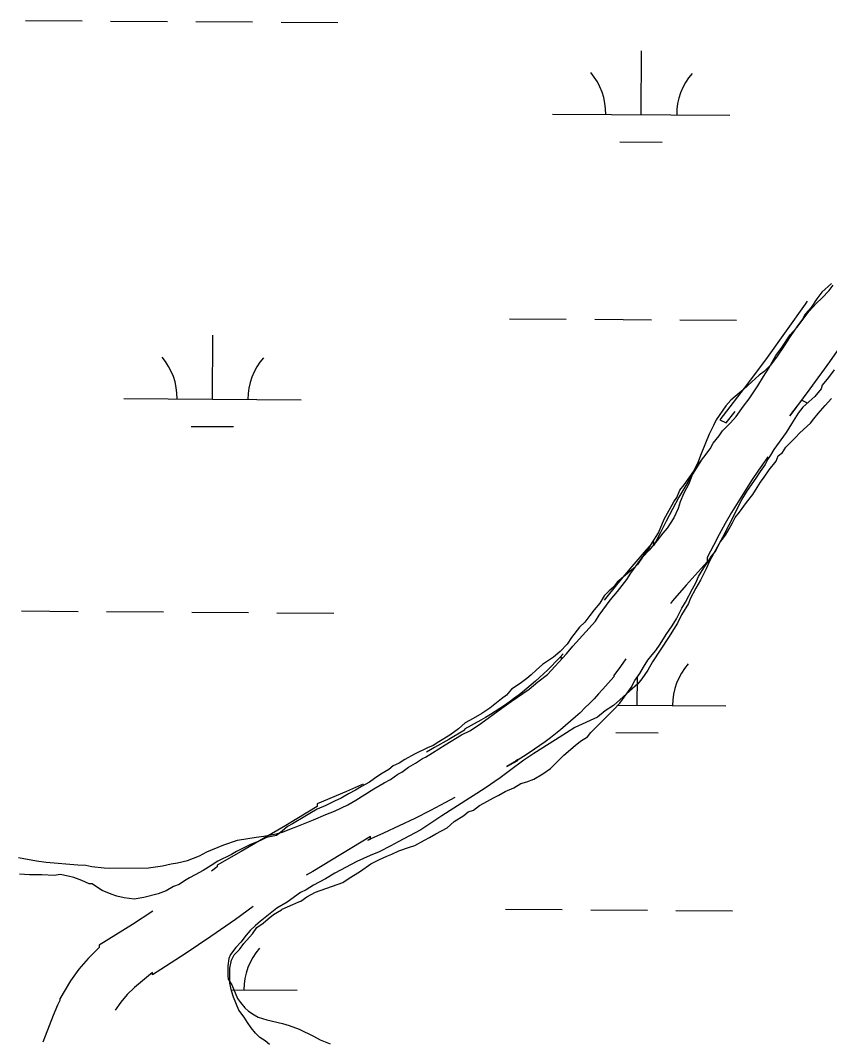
# Model space of a CAD drawing. Extents: x 3172231 to 3210228, y 940198 to 965780.
# Drawn here: x 3177941 to 3178397, y 962112 to 962688 of the extents above; entities that cross this region are included whole.
import ezdxf

# ---------------------------------------------------------------- set-up
doc = ezdxf.new("R2010")
doc.units = 0
for name, color, linetype in [('V-ROAD-CNTR', 7, 'Continuous'), ('V-SITE-VEGE', 7, 'Continuous'), ('V-WETL-SWMP', 7, 'Continuous')]:
    doc.layers.add(name, color=color, linetype=linetype)

msp = doc.modelspace()

# ---------------------------------------------------------------- linework, layer by layer
at = {"layer": 'V-ROAD-CNTR'}
for points in [[(3178384.735, 962529.689), (3178383.619, 962528.041), (3178373.025, 962512.905), (3178362.2, 962497.94), (3178351.129, 962483.122), (3178335.644, 962462.863), (3178339.23, 962461.133), (3178344.222, 962467.541)], [(3178422.3, 962531.833), (3178418.95, 962526.716), (3178408.331, 962511.029), (3178397.469, 962495.511), (3178386.372, 962480.17), (3178375.063, 962465.034), (3178381.828, 962473.885), (3178384.829, 962472.436)], [(3178362.663, 962441.91), (3178361.471, 962440.265), (3178357.417, 962434.458), (3178353.466, 962428.584), (3178349.618, 962422.638), (3178345.873, 962416.628), (3178342.235, 962410.553), (3178338.701, 962404.416), (3178335.277, 962398.219), (3178331.961, 962391.963), (3178328.743, 962385.622), (3178328.446, 962385.018), (3178328.446, 962382.739), (3178316.615, 962369.615), (3178308.886, 962360.736), (3178307.718, 962359.346)], [(3178324.838, 962439.564), (3178324.292, 962438.722), (3178320.271, 962432.268), (3178316.365, 962425.745), (3178312.571, 962419.156), (3178308.893, 962412.499), (3178305.331, 962405.779), (3178301.901, 962399.024), (3178298.446, 962391.986), (3178298.446, 962394.265), (3178294.159, 962389.509), (3178286.086, 962380.236), (3178278.177, 962370.821), (3178270.438, 962361.28)], [(3178246.381, 962329.328), (3178245.794, 962328.522), (3178245.794, 962329.264), (3178247.338, 962331.032), (3178245.223, 962328.698), (3178243.066, 962326.397), (3178240.869, 962324.133), (3178238.631, 962321.909), (3178236.259, 962319.629)], [(3178282.729, 962328.121), (3178279.546, 962323.904), (3178275.794, 962318.754), (3178275.794, 962318.012), (3178269.758, 962311.098), (3178267.285, 962308.366), (3178264.772, 962305.687), (3178262.209, 962303.047), (3178259.603, 962300.455), (3178257.047, 962297.999)], [(3178236.451, 962319.811), (3178234.046, 962317.58), (3178231.698, 962315.478), (3178229.308, 962313.412), (3178226.888, 962311.391), (3178224.432, 962309.414), (3178221.939, 962307.476), (3178219.418, 962305.587), (3178216.864, 962303.743), (3178214.269, 962301.937), (3178211.649, 962300.179), (3178209.001, 962298.469), (3178206.324, 962296.805), (3178203.617, 962295.189), (3178200.855, 962293.605), (3178191.7, 962288.514), (3178191.7, 962288.016), (3178190.818, 962287.466), (3178182.896, 962282.718), (3178174.895, 962278.111), (3178170.329, 962275.587)], [(3178256.855, 962297.817), (3178254.254, 962295.404), (3178251.512, 962292.95), (3178248.732, 962290.548), (3178245.91, 962288.191), (3178243.044, 962285.884), (3178240.143, 962283.63), (3178237.196, 962281.419), (3178234.212, 962279.267), (3178231.199, 962277.169), (3178228.147, 962275.121), (3178225.057, 962273.125), (3178221.93, 962271.183), (3178218.771, 962269.297), (3178215.609, 962267.483), (3178221.7, 962270.87), (3178221.7, 962271.368), (3178220.533, 962270.64)], [(3178134.61, 962257.605), (3178133.741, 962257.201), (3178125.293, 962253.452), (3178108.695, 962246.408), (3178108.695, 962244.942), (3178090.958, 962234.226), (3178065.788, 962219.608), (3178052.365, 962212.005), (3178052.365, 962210.925), (3178049.152, 962208.601)], [(3178186.221, 962250.094), (3178181.097, 962247.262), (3178172.475, 962242.691), (3178163.777, 962238.27), (3178155.001, 962234.002), (3178146.151, 962229.887), (3178137.239, 962225.932), (3178138.695, 962226.55), (3178138.695, 962228.016), (3178106.248, 962208.414), (3178102.44, 962206.202)], [(3178072.724, 962188.626), (3178062.615, 962181.314), (3178048.799, 962171.677), (3178034.818, 962162.282), (3178020.687, 962153.138), (3178015.883, 962150.137), (3178015.883, 962151.458), (3178005.73, 962142.937), (3178001.72, 962138.966), (3177998.048, 962134.678), (3177994.842, 962130.242)], [(3178016.183, 962185.957), (3178004.589, 962178.454), (3177985.883, 962166.767), (3177985.883, 962165.446), (3177985.498, 962165.123), (3177979.734, 962159.414), (3177974.458, 962153.252), (3177969.706, 962146.678), (3177963.666, 962136.685), (3177963.666, 962135.694), (3177962.467, 962133.001), (3177960.014, 962127.23), (3177957.663, 962121.418), (3177955.412, 962115.565), (3177954.198, 962112.233)]]:
    msp.add_lwpolyline(points, dxfattribs=at)
at = {"layer": 'V-SITE-VEGE'}
for points in [[(3178035.543, 962214.545), (3178038.967, 962215.927), (3178042.391, 962217.082), (3178046.504, 962219.382), (3178056.095, 962223.302), (3178063.861, 962226.073), (3178074.373, 962227.707), (3178078.719, 962228.178), (3178085.572, 962229.573), (3178089.229, 962230.501), (3178094.253, 962232.575), (3178096.307, 962233.268), (3178106.586, 962237.419), (3178113.666, 962240.415), (3178118.46, 962242.26), (3178125.995, 962245.945), (3178130.56, 962248.474), (3178140.601, 962254.911), (3178146.534, 962258.36), (3178149.959, 962260.201), (3178154.067, 962263.187), (3178156.348, 962264.338), (3178160.227, 962267.094), (3178164.106, 962269.394), (3178167.985, 962271.924), (3178169.814, 962272.843), (3178173.695, 962275.143), (3178180.767, 962279.741), (3178190.126, 962285.258), (3178195.146, 962287.791), (3178200.851, 962291.697), (3178212.713, 962300.428), (3178217.96, 962304.104), (3178228.227, 962310.997), (3178233.017, 962315.128), (3178238.492, 962319.263), (3178249.201, 962330.963), (3178252.846, 962335.317), (3178265.605, 962349.309), (3178267.651, 962352.748), (3178273.797, 962361.229), (3178277.897, 962366.044), (3178283.136, 962372.921), (3178285.411, 962376.359), (3178290.873, 962383.925), (3178295.655, 962390.341), (3178297.474, 962393.55), (3178301.113, 962399.049), (3178304.29, 962406.836), (3178306.108, 962410.272), (3178309.746, 962416.686), (3178311.339, 962418.978), (3178313.156, 962423.101), (3178315.433, 962426.081), (3178317.708, 962429.29), (3178320.895, 962433.871), (3178322.943, 962437.082), (3178330.23, 962446.483), (3178331.819, 962449.69), (3178335.235, 962453.817), (3178337.056, 962456.567), (3178341.615, 962461.155), (3178344.805, 962464.595), (3178348.901, 962470.555), (3178352.088, 962474.682), (3178357.095, 962482.016), (3178360.282, 962487.285), (3178363.237, 962491.871), (3178367.102, 962498.969), (3178370.516, 962503.556), (3178375.296, 962510.659), (3178378.939, 962514.79), (3178385.999, 962523.959), (3178390.103, 962528.546), (3178393.064, 962531.301), (3178397.167, 962535.659), (3178399.442, 962538.639)], [(3178399.989, 962490.998), (3178396.761, 962486.681), (3178393.243, 962482.364), (3178392.645, 962480.338), (3178389.128, 962476.023), (3178382.409, 962469.996), (3178379.767, 962466.541), (3178375.943, 962460.487), (3178373, 962455.584), (3178365.957, 962446.081), (3178364.19, 962442.907), (3178362.719, 962440.603), (3178361.245, 962437.717), (3178358.31, 962433.687), (3178355.955, 962429.939), (3178350.966, 962423.025), (3178348.023, 962418.124), (3178344.185, 962410.332), (3178337.103, 962396.481), (3178330.029, 962383.499), (3178327.956, 962378.88), (3178324.71, 962372.534), (3178322.06, 962367.917), (3178318.816, 962361.859), (3178317.923, 962359.258), (3178314.098, 962352.914), (3178311.738, 962348.298), (3178306.737, 962340.224), (3178297.626, 962326.392), (3178294.975, 962321.776), (3178291.742, 962316.879), (3178289.399, 962314.002), (3178284.723, 962309.986), (3178275.665, 962301.949), (3178270.999, 962298.804), (3178266.619, 962295.363), (3178253.809, 962289.393), (3178249.145, 962286.534), (3178243.022, 962282.53), (3178230.777, 962274.813), (3178225.235, 962271.094), (3178217.063, 962265.081), (3178211.81, 962261.069), (3178203.352, 962255.347), (3178178.86, 962239.625), (3178167.195, 962231.902), (3178154.378, 962225.059), (3178150.299, 962222.778), (3178143.602, 962219.36), (3178138.656, 962217.377), (3178131.086, 962213.963), (3178118.563, 962207.41), (3178113.316, 962204.268), (3178106.615, 962200.559), (3178102.533, 962197.987), (3178099.332, 962196.565), (3178091.748, 962191.128), (3178085.918, 962187.7), (3178076.575, 962180.247), (3178073.945, 962177.951), (3178071.023, 962175.08), (3178068.678, 962172.491), (3178065.745, 962168.459), (3178062.816, 962165.587), (3178059.881, 962161.555), (3178058.993, 962159.243), (3178058.374, 962155.19), (3178058.327, 962149.685), (3178058.597, 962147.651), (3178060.598, 962144.446), (3178063.719, 962136.878), (3178065.438, 962134.546), (3178068.02, 962131.623), (3178070.029, 962129.575), (3178073.202, 962127.517), (3178075.51, 962126.337), (3178080.425, 962124.844), (3178089.102, 962122.737), (3178092.86, 962121.543), (3178098.64, 962119.462), (3178106.721, 962115.62), (3178110.471, 962113.558), (3178115.958, 962111.188)], [(3177940.405, 962216.29), (3177943.383, 962215.614), (3177950.475, 962214.264), (3177955.966, 962213.597), (3177973.808, 962212.054), (3177978.381, 962211.841), (3177981.814, 962211.166), (3177988.677, 962210.502), (3177991.88, 962210.285), (3178013.603, 962210.357), (3178021.602, 962211.526), (3178026.401, 962212.685), (3178030.058, 962213.154), (3178035.543, 962214.545)]]:
    msp.add_lwpolyline(points, dxfattribs=at)
at = {"layer": 'V-WETL-SWMP'}
for p, q in [((3177944.324, 962687.79), (3177976.323, 962687.572)), ((3177992.322, 962687.463), (3178024.322, 962687.245)), ((3178040.321, 962687.136), (3178072.321, 962686.918)), ((3178088.32, 962686.809), (3178120.319, 962686.592)), ((3178291.286, 962634.685), (3178291.531, 962670.684)), ((3178241.287, 962635.025), (3178341.285, 962634.344)), ((3178279.181, 962619.336), (3178303.181, 962619.172)), ((3178398.462, 962539.638), (3178393.155, 962534.707)), ((3178393.155, 962534.707), (3178390.3, 962531.013)), ((3178390.3, 962531.013), (3178387.04, 962526.089)), ((3178383.776, 962522.393), (3178382.147, 962519.522)), ((3178387.04, 962526.089), (3178383.776, 962522.393)), ((3178217.094, 962519.755), (3178249.093, 962519.537)), ((3178265.093, 962519.428), (3178297.092, 962519.21)), ((3178313.092, 962519.101), (3178345.091, 962518.884)), ((3178382.147, 962519.522), (3178379.293, 962515.828)), ((3178049.718, 962474.463), (3178049.963, 962510.462)), ((3178379.293, 962515.828), (3178375.218, 962509.673)), ((3178375.218, 962509.673), (3178371.551, 962503.928)), ((3178371.551, 962503.928), (3178367.883, 962498.594)), ((3178364.213, 962493.668), (3178360.54, 962489.971)), ((3178367.883, 962498.594), (3178364.213, 962493.668)), ((3178357.68, 962487.915), (3178353.597, 962484.217)), ((3178360.54, 962489.971), (3178357.68, 962487.915)), ((3178353.597, 962484.217), (3178348.698, 962479.697)), ((3178344.206, 962475.998), (3178341.755, 962473.942)), ((3178348.698, 962479.697), (3178344.206, 962475.998)), ((3177999.719, 962474.804), (3178099.717, 962474.123)), ((3178338.9, 962470.658), (3178333.601, 962462.861)), ((3178341.755, 962473.942), (3178338.9, 962470.658)), ((3178037.613, 962459.114), (3178061.613, 962458.951)), ((3178331.974, 962459.58), (3178329.533, 962454.659)), ((3178333.601, 962462.861), (3178331.974, 962459.58)), ((3178329.533, 962454.659), (3178327.501, 962449.739)), ((3178327.501, 962449.739), (3178325.064, 962443.589)), ((3178325.064, 962443.589), (3178323.034, 962438.259)), ((3178323.034, 962438.259), (3178320.999, 962434.158)), ((3178320.999, 962434.158), (3178318.157, 962426.779)), ((3178318.157, 962426.779), (3178315.307, 962421.447)), ((3178315.307, 962421.447), (3178313.276, 962416.527)), ((3178312.059, 962412.837), (3178309.619, 962407.507)), ((3178313.276, 962416.527), (3178312.059, 962412.837)), ((3178309.619, 962407.507), (3178305.952, 962401.762)), ((3178305.952, 962401.762), (3178303.505, 962398.888)), ((3178303.505, 962398.888), (3178300.242, 962394.783)), ((3178295.755, 962389.446), (3178292.083, 962385.34)), ((3178300.242, 962394.783), (3178295.755, 962389.446)), ((3178292.083, 962385.34), (3178289.23, 962381.236)), ((3178285.963, 962378.359), (3178277.796, 962371.372)), ((3178288.822, 962380.825), (3178285.963, 962378.359)), ((3178289.23, 962381.236), (3178288.822, 962380.825)), ((3178273.308, 962366.444), (3178270.451, 962363.569)), ((3178275.758, 962368.5), (3178273.308, 962366.444)), ((3178277.796, 962371.372), (3178275.758, 962368.5)), ((3178270.451, 962363.569), (3178268.007, 962359.467)), ((3177942.059, 962355.122), (3177974.058, 962354.904)), ((3177990.058, 962354.796), (3178022.057, 962354.578)), ((3178264.743, 962355.771), (3178262.297, 962352.487)), ((3178268.007, 962359.467), (3178264.743, 962355.771)), ((3178038.057, 962354.469), (3178070.056, 962354.251)), ((3178086.056, 962354.142), (3178118.055, 962353.924)), ((3178262.297, 962352.487), (3178259.442, 962348.793)), ((3178256.585, 962345.918), (3178252.099, 962340.171)), ((3178259.442, 962348.793), (3178256.585, 962345.918)), ((3178252.099, 962340.171), (3178249.654, 962336.478)), ((3178245.573, 962332.37), (3178241.898, 962329.083)), ((3178249.654, 962336.478), (3178245.573, 962332.37)), ((3178241.898, 962329.083), (3178235.769, 962324.969)), ((3178232.094, 962321.681), (3178229.236, 962319.215)), ((3178235.769, 962324.969), (3178232.094, 962321.681)), ((3178226.786, 962317.16), (3178223.11, 962314.282)), ((3178229.236, 962319.215), (3178226.786, 962317.16)), ((3178289.024, 962302.013), (3178289.133, 962318.033)), ((3178218.206, 962310.991), (3178215.351, 962307.706)), ((3178223.11, 962314.282), (3178218.206, 962310.991)), ((3178212.491, 962305.65), (3178205.956, 962300.306)), ((3178215.351, 962307.706), (3178212.491, 962305.65)), ((3178201.462, 962297.425), (3178196.557, 962294.543)), ((3178205.956, 962300.306), (3178201.462, 962297.425)), ((3178278.231, 962302.087), (3178339.023, 962301.673)), ((3178192.061, 962292.072), (3178188.386, 962288.785)), ((3178196.557, 962294.543), (3178192.061, 962292.072)), ((3178188.386, 962288.785), (3178183.484, 962285.084)), ((3178276.919, 962286.664), (3178300.919, 962286.501)), ((3178177.354, 962281.379), (3178174.085, 962279.322)), ((3178183.484, 962285.084), (3178177.354, 962281.379)), ((3178163.455, 962274.374), (3178158.141, 962271.491)), ((3178170.813, 962278.083), (3178163.455, 962274.374)), ((3178174.085, 962279.322), (3178170.813, 962278.083)), ((3178154.872, 962269.433), (3178151.601, 962267.785)), ((3178158.141, 962271.491), (3178154.872, 962269.433)), ((3178144.655, 962263.259), (3178140.977, 962260.79)), ((3178149.151, 962265.73), (3178144.655, 962263.259)), ((3178151.601, 962267.785), (3178149.151, 962265.73)), ((3178138.118, 962258.734), (3178133.621, 962256.263)), ((3178140.977, 962260.79), (3178138.118, 962258.734)), ((3178126.264, 962252.145), (3178122.177, 962249.675)), ((3178130.352, 962254.205), (3178126.264, 962252.145)), ((3178133.621, 962256.263), (3178130.352, 962254.205)), ((3178113.592, 962245.553), (3178108.685, 962243.49)), ((3178118.497, 962248.025), (3178113.592, 962245.553)), ((3178122.177, 962249.675), (3178118.497, 962248.025)), ((3178104.598, 962241.02), (3178101.737, 962239.373)), ((3178108.685, 962243.49), (3178104.598, 962241.02)), ((3178094.789, 962235.256), (3178091.928, 962233.609)), ((3178101.737, 962239.373), (3178094.789, 962235.256)), ((3178085.802, 962228.676), (3178080.073, 962227.429)), ((3178089.07, 962231.143), (3178085.802, 962228.676)), ((3178091.928, 962233.609), (3178089.07, 962231.143)), ((3178070.669, 962223.305), (3178067.398, 962221.657)), ((3178076.803, 962225.781), (3178070.669, 962223.305)), ((3178080.073, 962227.429), (3178076.803, 962225.781)), ((3178060.449, 962217.949), (3178052.681, 962214.239)), ((3178063.31, 962219.596), (3178060.449, 962217.949)), ((3178067.398, 962221.657), (3178063.31, 962219.596)), ((3178049.004, 962211.771), (3178044.509, 962208.89)), ((3178052.681, 962214.239), (3178049.004, 962211.771)), ((3177946.654, 962206.531), (3177940.92, 962206.922)), ((3177949.93, 962206.542), (3177946.654, 962206.531)), ((3177953.615, 962206.553), (3177949.93, 962206.542)), ((3177960.577, 962206.166), (3177953.615, 962206.553)), ((3177963.851, 962206.586), (3177960.577, 962206.166)), ((3177968.358, 962205.781), (3177963.851, 962206.586)), ((3177971.636, 962204.973), (3177968.358, 962205.781)), ((3178040.012, 962206.419), (3178036.742, 962204.771)), ((3178044.509, 962208.89), (3178040.012, 962206.419)), ((3177976.146, 962203.349), (3177971.636, 962204.973)), ((3177980.247, 962201.315), (3177976.146, 962203.349)), ((3177981.885, 962201.32), (3177980.247, 962201.315)), ((3177984.347, 962199.69), (3177981.885, 962201.32)), ((3177987.629, 962197.653), (3177984.347, 962199.69)), ((3178027.749, 962199.829), (3178023.663, 962197.359)), ((3178031.021, 962201.067), (3178027.749, 962199.829)), ((3178033.881, 962203.124), (3178031.021, 962201.067)), ((3178036.742, 962204.771), (3178033.881, 962203.124)), ((3177992.549, 962195.622), (3177987.629, 962197.653)), ((3177995.828, 962194.404), (3177992.549, 962195.622)), ((3177999.926, 962193.598), (3177995.828, 962194.404)), ((3178005.661, 962192.797), (3177999.926, 962193.598)), ((3178010.981, 962193.633), (3178005.661, 962192.797)), ((3178019.164, 962195.707), (3178010.981, 962193.633)), ((3178023.663, 962197.359), (3178019.164, 962195.707)), ((3178214.832, 962187.084), (3178246.831, 962186.866)), ((3178262.831, 962186.757), (3178294.83, 962186.539)), ((3178310.83, 962186.43), (3178342.829, 962186.212)), ((3178060.362, 962141.704), (3178097.455, 962141.451))]:
    msp.add_line(p, q, dxfattribs=at)
for points in [[(3178061.926, 962161.361), (3178064.886, 962164.341), (3178067.35, 962167.813), (3178072.282, 962173.273), (3178074.746, 962176.746), (3178078.203, 962179.231), (3178081.164, 962181.716), (3178084.126, 962184.2), (3178088.573, 962186.689), (3178089.066, 962187.185), (3178094.998, 962189.679), (3178098.457, 962191.175), (3178099.446, 962191.673), (3178102.902, 962194.158), (3178107.844, 962196.649), (3178123.17, 962202.142), (3178126.133, 962204.131), (3178133.048, 962208.608), (3178138.975, 962212.586), (3178143.916, 962215.077), (3178147.87, 962217.069), (3178150.836, 962218.069), (3178154.789, 962220.061), (3178160.722, 962222.06), (3178163.689, 962223.059), (3178169.124, 962226.046), (3178172.089, 962227.54), (3178175.547, 962229.531), (3178181.97, 962233.016), (3178185.919, 962236.493), (3178191.352, 962239.975), (3178193.821, 962241.963), (3178196.787, 962242.962), (3178200.244, 962245.448), (3178204.69, 962247.937), (3178208.149, 962249.928), (3178211.114, 962251.422), (3178214.572, 962253.413), (3178219.515, 962255.408), (3178223.467, 962257.896), (3178226.928, 962258.897), (3178230.883, 962260.394), (3178235.823, 962263.38), (3178240.268, 962266.363), (3178243.228, 962269.343), (3178247.668, 962273.811), (3178254.085, 962279.276), (3178257.047, 962281.76), (3178260.999, 962284.248), (3178262.971, 962286.729), (3178265.931, 962289.708), (3178268.891, 962292.687), (3178271.851, 962295.666), (3178275.798, 962299.638), (3178279.252, 962303.114), (3178285.658, 962312.043), (3178287.625, 962316.009), (3178290.582, 962319.978), (3178292.55, 962323.449), (3178295.013, 962327.416), (3178297.478, 962330.394), (3178299.45, 962332.875), (3178301.913, 962336.347), (3178305.361, 962341.803), (3178308.809, 962346.763), (3178311.272, 962350.731), (3178314.222, 962356.679), (3178316.191, 962360.15), (3178320.127, 962367.587), (3178322.096, 962371.058), (3178323.569, 962374.527), (3178326.523, 962379.486), (3178328.987, 962382.959), (3178330.957, 962385.935), (3178332.929, 962388.416), (3178335.882, 962393.87), (3178338.839, 962397.839), (3178340.807, 962401.309), (3178342.776, 962404.78), (3178344.251, 962407.755), (3178346.717, 962410.732), (3178350.659, 962416.189), (3178354.109, 962420.655), (3178356.571, 962424.622), (3178358.542, 962427.598), (3178360.512, 962430.574), (3178363.469, 962434.543), (3178367.413, 962439.505), (3178368.393, 962442.478), (3178370.862, 962444.466), (3178372.832, 962447.442), (3178375.792, 962450.421), (3178378.259, 962452.903), (3178380.726, 962455.386), (3178386.648, 962460.849), (3178388.62, 962463.33), (3178391.085, 962466.308), (3178395.03, 962470.775), (3178398.482, 962474.745)], [(3178081.885, 962110.94), (3178079.404, 962112.912), (3178076.428, 962114.883), (3178073.945, 962117.349), (3178071.461, 962120.311), (3178069.472, 962123.274), (3178067.483, 962126.238), (3178064.5, 962130.188), (3178061.507, 962137.603), (3178060.506, 962141.064), (3178059.502, 962145.515), (3178059.475, 962153.929), (3178060.451, 962158.387), (3178061.926, 962161.361)]]:
    msp.add_lwpolyline(points, dxfattribs=at)
for centre, start, end in [((3178236.048, 962635.535), 358.838165, 40.381824), ((3178346.531, 962634.783), 138.838162, 180.381821), ((3177994.479, 962475.314), 358.838165, 40.381824), ((3178104.963, 962474.562), 138.838162, 180.381821), ((3178344.269, 962302.112), 138.838162, 180.38182), ((3178102.701, 962141.891), 138.838162, 180.38182)]:
    msp.add_arc(centre, 35.246, start, end, dxfattribs=at)

doc.saveas('drawing.dxf')
